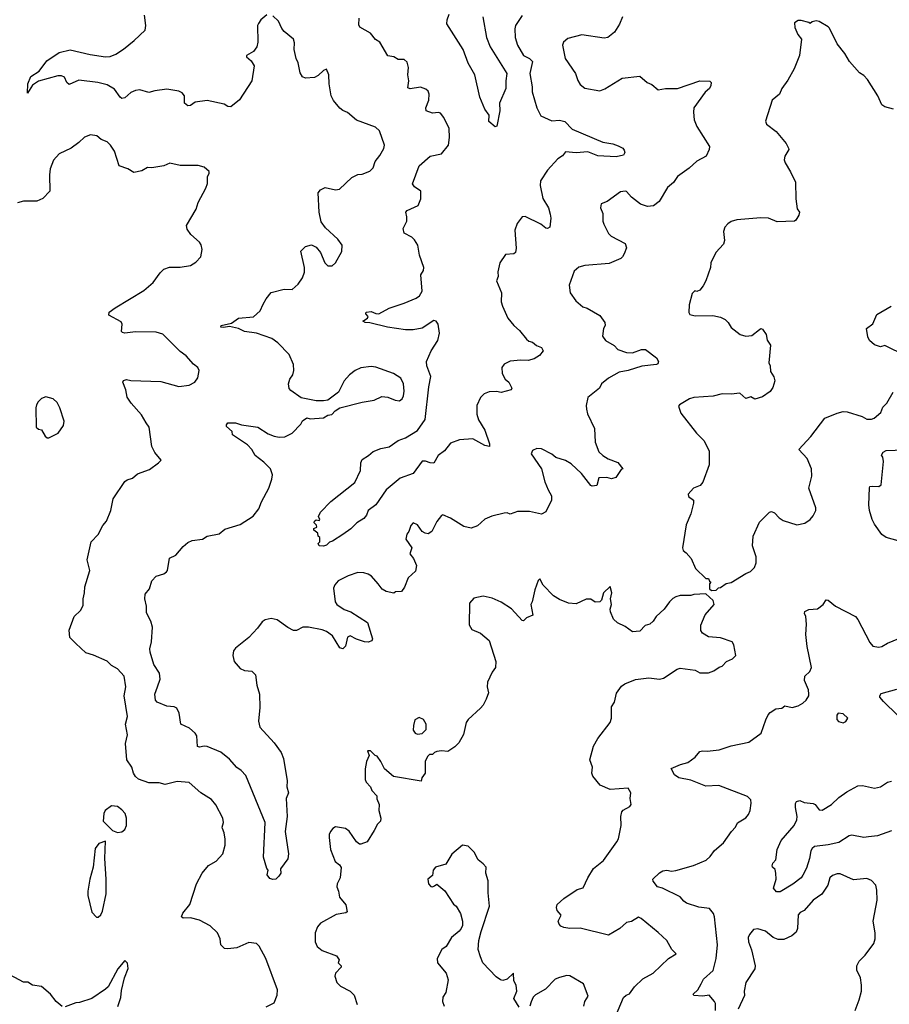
# Model space of a CAD drawing. Extents: x 2199565 to 2323334, y 894172 to 1018966.
# Tile 283 of 440: x 2241160 to 2246985, y 1003497 to 1010095. Entities that reach past the tile are written whole.
import ezdxf

# ---------------------------------------------------------------- set-up
doc = ezdxf.new("R2010")
doc.units = 0

msp = doc.modelspace()

# ---------------------------------------------------------------- linework, layer by layer
at = {"layer": '0CON10XD'}
for points in [[(2242815, 1010126.7), (2242776.1, 1010093.9), (2242760.5, 1010069.5), (2242753.8, 1010055), (2242754.2, 1009945), (2242747.7, 1009912.3), (2242725, 1009882.5), (2242680, 1009855), (2242680, 1009845), (2242709.3, 1009819.3), (2242730, 1009785), (2242714, 1009685), (2242631.7, 1009558.3), (2242575, 1009510), (2242555, 1009513.3), (2242530, 1009530), (2242415, 1009553.1), (2242335, 1009542.5), (2242305, 1009520.8), (2242285, 1009518.6), (2242263.8, 1009535), (2242263.3, 1009585), (2242247.5, 1009605), (2242225, 1009616.7), (2242145, 1009629.2), (2242065, 1009619.2), (2242025, 1009608), (2241965, 1009624.2), (2241935, 1009621.4), (2241903.8, 1009606.2), (2241865, 1009571.4), (2241845, 1009566.9), (2241831.9, 1009575), (2241795, 1009630), (2241745, 1009658.5), (2241682.5, 1009675), (2241555, 1009689.2), (2241491.7, 1009661.7), (2241475, 1009673.3), (2241459.5, 1009709.5), (2241439.5, 1009719.5), (2241415, 1009718.6), (2241285, 1009682.3), (2241245, 1009655.6), (2241212.5, 1009602.5), (2241213.5, 1009665), (2241234.2, 1009715), (2241289.7, 1009750.3), (2241341.7, 1009818.3), (2241424.4, 1009875.6), (2241497.3, 1009892.7), (2241632.2, 1009862.2), (2241735, 1009845.6), (2241765, 1009847.8), (2241804, 1009865), (2241855, 1009898.5), (2241925.7, 1009955), (2241999.2, 1010025), (2242005.8, 1010055), (2241995.8, 1010125)], [(2245198.1, 1010115), (2245176.7, 1010065), (2245145, 1010012), (2245100, 1009975), (2245075, 1009971.4), (2244925, 1009993.3), (2244831.4, 1009968.6), (2244802.5, 1009945), (2244795.9, 1009924.1), (2244813.3, 1009835), (2244882, 1009735), (2244898.3, 1009688.3), (2244915, 1009661.2), (2244945.9, 1009635.9), (2245045, 1009619.2), (2245079.3, 1009630.7), (2245195, 1009704.2), (2245315, 1009716), (2245362.5, 1009675), (2245395, 1009660), (2245436, 1009626), (2245486.9, 1009633.1), (2245566.7, 1009633.3), (2245715, 1009686.2), (2245783, 1009683), (2245792.5, 1009675), (2245788.8, 1009655), (2245780, 1009635), (2245751.2, 1009608.8), (2245676, 1009505), (2245672.5, 1009475), (2245678.6, 1009425), (2245695, 1009380), (2245780, 1009245), (2245778, 1009225), (2245758.5, 1009181.5), (2245695, 1009147.1), (2245645, 1009100), (2245566.7, 1009045), (2245540, 1009005), (2245499.5, 1008970.5), (2245443.9, 1008876.1), (2245405, 1008846.7), (2245365, 1008842.5), (2245318.6, 1008858.6), (2245258, 1008905), (2245225, 1008943.3), (2245215, 1008946.2), (2245185, 1008941.2), (2245095, 1008876.7), (2245055, 1008860), (2245050, 1008835), (2245066.1, 1008796.1), (2245066, 1008745), (2245072.5, 1008725), (2245105, 1008663.3), (2245121.2, 1008645), (2245216.7, 1008595), (2245223.6, 1008566.4), (2245208.8, 1008525), (2245198.8, 1008505), (2245186.2, 1008495), (2245108.3, 1008461.7), (2244945, 1008447.5), (2244905, 1008437.1), (2244875, 1008410), (2244840.8, 1008315), (2244848, 1008265), (2244885, 1008211.2), (2244931.7, 1008171.7), (2244961.2, 1008161.2), (2245045, 1008112), (2245078.8, 1008065), (2245081.2, 1008045), (2245070, 1008025), (2245064, 1007975), (2245083.8, 1007945), (2245141.7, 1007911.7), (2245166.7, 1007885), (2245225, 1007864.5), (2245265, 1007861.8), (2245325, 1007884.2), (2245352.5, 1007885), (2245425, 1007828.8), (2245440, 1007805), (2245435, 1007788), (2245425, 1007783.3), (2245327, 1007773), (2245235, 1007744.6), (2245175.9, 1007734.1), (2245105, 1007691.9), (2245056.2, 1007655), (2245043.9, 1007626.1), (2244965.9, 1007564.1), (2244955, 1007510), (2244956, 1007485), (2244962.7, 1007452.7), (2245010, 1007355), (2245015.7, 1007265), (2245039.1, 1007199.1), (2245065, 1007174.2), (2245101.4, 1007151.4), (2245166.8, 1007126.8), (2245200, 1007085), (2245190, 1007080), (2245152.7, 1007027.3), (2245125, 1007018.8), (2245093.9, 1007026.1), (2245040, 1007025), (2245026.1, 1006973.9), (2244995, 1006968.8), (2244985, 1006973.3), (2244922.9, 1007055), (2244855, 1007119.2), (2244815, 1007140.8), (2244751.7, 1007161.7), (2244725, 1007183.8), (2244655, 1007220), (2244625, 1007222.5), (2244595, 1007207.5), (2244586.7, 1007185), (2244654.2, 1007084.2), (2244677.9, 1006997.9), (2244700, 1006945), (2244722, 1006905), (2244723.3, 1006875), (2244685, 1006797.5), (2244655, 1006781.2), (2244575, 1006798.6), (2244495, 1006798.8), (2244445, 1006780.8), (2244425, 1006790), (2244405, 1006789.2), (2244321.7, 1006768.3), (2244275, 1006748), (2244225.7, 1006704.3), (2244185, 1006688), (2244135, 1006699.4), (2244045, 1006755.7), (2243995, 1006776.7), (2243985, 1006772.5), (2243955, 1006732.5), (2243920, 1006665), (2243895, 1006650), (2243875, 1006653.3), (2243855.9, 1006665.9), (2243825, 1006710), (2243795, 1006723.3), (2243778.8, 1006705), (2243766.7, 1006665), (2243752.3, 1006647.7), (2243746.7, 1006615), (2243787.5, 1006555), (2243773.3, 1006516.7), (2243798.8, 1006485), (2243817, 1006437), (2243810.7, 1006399.3), (2243762.5, 1006355), (2243737, 1006293), (2243717, 1006263), (2243678.3, 1006261.7), (2243665, 1006252.5), (2243615, 1006262.5), (2243588.3, 1006278.3), (2243561.2, 1006315), (2243516.2, 1006365), (2243495, 1006380), (2243465, 1006389.2), (2243425, 1006390.8), (2243360.9, 1006369.1), (2243293.3, 1006335), (2243271.2, 1006308.8), (2243261.2, 1006285), (2243272, 1006195), (2243283.8, 1006175), (2243332.8, 1006142.8), (2243377.4, 1006127.4), (2243490, 1006055), (2243522.5, 1005945), (2243518, 1005932), (2243495, 1005924), (2243470, 1005925), (2243415, 1005943.8), (2243373.9, 1005966.1), (2243355, 1005957.5), (2243343, 1005897), (2243325, 1005878.8), (2243305, 1005886.2), (2243256, 1005966), (2243216, 1005995), (2243185, 1006006.7), (2243095, 1006024.2), (2243055.9, 1006024.1), (2243015, 1006001.2), (2242995, 1006001.2), (2242955, 1006022), (2242884.2, 1006074.2), (2242845, 1006082), (2242805, 1006072.5), (2242785, 1006059.2), (2242751.8, 1006018.2), (2242695, 1005955.8), (2242605, 1005884), (2242591.4, 1005865), (2242586.7, 1005835), (2242597.1, 1005795), (2242637.2, 1005747.2), (2242665, 1005733.1), (2242715, 1005729.2), (2242740, 1005705), (2242747.5, 1005635), (2242765.7, 1005575.7), (2242769.4, 1005485), (2242760, 1005395), (2242767.5, 1005355), (2242865, 1005250), (2242911.2, 1005185), (2242926.7, 1005143.3), (2242951.2, 1004995), (2242950, 1004955), (2242960, 1004915), (2242945.7, 1004875), (2242950.8, 1004755), (2242937.5, 1004655), (2242961.5, 1004505), (2242955, 1004472), (2242906.7, 1004405), (2242908.8, 1004375), (2242896.7, 1004355), (2242875, 1004336.2), (2242855, 1004333.8), (2242835, 1004340), (2242818.6, 1004365), (2242823.3, 1004395), (2242815, 1004406.7), (2242792.9, 1004482.9), (2242803.1, 1004715), (2242675, 1005030), (2242643.4, 1005063.4), (2242613.9, 1005083.9), (2242565, 1005140.6), (2242506.2, 1005186.2), (2242415, 1005224.4), (2242395, 1005226.7), (2242365, 1005219.2), (2242350, 1005225), (2242345.6, 1005295), (2242335.8, 1005315), (2242296.9, 1005346.9), (2242238.8, 1005375), (2242227, 1005447), (2242211.7, 1005481.7), (2242195, 1005490), (2242145, 1005494.2), (2242081.7, 1005521.7), (2242068.8, 1005535), (2242064.3, 1005575), (2242083.1, 1005625), (2242100, 1005675), (2242097.1, 1005715), (2242058.9, 1005775), (2242034.3, 1005855.7), (2242031.7, 1005878.3), (2242042, 1005925), (2242050, 1006025), (2242038, 1006065), (2242010.3, 1006120.3), (2242009.2, 1006165), (2241997.1, 1006215), (2242000.8, 1006245), (2242029.5, 1006280.5), (2242045.8, 1006334.2), (2242074.3, 1006365.7), (2242125, 1006381.2), (2242143.3, 1006395), (2242150, 1006405), (2242164.2, 1006485.8), (2242205, 1006507.5), (2242253.8, 1006565), (2242285, 1006591.2), (2242315, 1006605.8), (2242385, 1006613.8), (2242415, 1006634), (2242495, 1006648.8), (2242535, 1006682), (2242636.8, 1006713.2), (2242723, 1006767), (2242762.7, 1006817.3), (2242779.2, 1006865), (2242828, 1006955), (2242848, 1007015), (2242853.8, 1007045), (2242840, 1007085), (2242795, 1007130), (2242737.5, 1007175), (2242715, 1007213.8), (2242686, 1007245), (2242585, 1007312.5), (2242582.5, 1007335), (2242545, 1007370), (2242545, 1007380), (2242555, 1007392.5), (2242605, 1007392.5), (2242645, 1007379.2), (2242755, 1007363.8), (2242825, 1007320.8), (2242865, 1007304.2), (2242897, 1007297), (2242935, 1007299.4), (2242986, 1007325), (2243042.5, 1007385), (2243053.6, 1007406.4), (2243083.6, 1007426.4), (2243105, 1007421.2), (2243195, 1007426.2), (2243225, 1007443.8), (2243250.7, 1007449.3), (2243272.5, 1007475), (2243305, 1007493.3), (2243455, 1007532), (2243535, 1007546.2), (2243585, 1007570), (2243625, 1007566.2), (2243674.3, 1007544.3), (2243705, 1007542), (2243722, 1007555), (2243730.8, 1007575), (2243735.7, 1007605), (2243731.9, 1007655), (2243713.2, 1007693.2), (2243664.4, 1007724.4), (2243545, 1007765.8), (2243515, 1007770), (2243445, 1007762.5), (2243407.5, 1007745), (2243368.8, 1007715), (2243334.2, 1007675), (2243295, 1007600), (2243225, 1007546.2), (2243195, 1007540), (2243145, 1007541.2), (2243045, 1007561.2), (2242975, 1007610), (2242964.1, 1007624.1), (2242961.2, 1007655), (2242968.8, 1007685), (2242988.8, 1007715), (2242996.2, 1007745), (2242994, 1007785), (2242965, 1007851.2), (2242888.6, 1007928.6), (2242848, 1007958), (2242745, 1007993.5), (2242665, 1008005.6), (2242625.5, 1008025.5), (2242565, 1008038.8), (2242525, 1008031.4), (2242507.5, 1008035), (2242510, 1008045), (2242579.5, 1008060.5), (2242625, 1008094), (2242725.6, 1008104.4), (2242770, 1008145), (2242791.1, 1008188.9), (2242810, 1008225), (2242844.1, 1008265.9), (2242931.7, 1008288.3), (2242985, 1008287.5), (2243025, 1008322.5), (2243054.2, 1008365.8), (2243066.6, 1008403.4), (2243066.7, 1008435), (2243044.1, 1008544.1), (2243075, 1008576.2), (2243115, 1008586.2), (2243145, 1008571.2), (2243174, 1008535), (2243204.2, 1008465), (2243225, 1008446.2), (2243253.6, 1008446.4), (2243275, 1008466.7), (2243317.7, 1008542.3), (2243320, 1008585), (2243291.2, 1008625), (2243209.4, 1008699.4), (2243180.2, 1008740.2), (2243166.4, 1008805), (2243158.6, 1008935), (2243174.5, 1008955.5), (2243205, 1008971.4), (2243275, 1008954.3), (2243301.7, 1008958.3), (2243385, 1009036.7), (2243425, 1009057.5), (2243455, 1009060), (2243505, 1009080), (2243527, 1009103), (2243541.4, 1009145), (2243571.4, 1009185)], [(2243571.4, 1009185), (2243598.9, 1009231.1), (2243604.4, 1009255), (2243570.3, 1009350.3), (2243544.2, 1009374.2), (2243415, 1009422), (2243355, 1009473.8), (2243325, 1009486), (2243303.2, 1009503.2), (2243262.8, 1009552.8), (2243245.5, 1009585), (2243231.9, 1009665), (2243230, 1009725), (2243215, 1009762.5), (2243195, 1009753.8), (2243159.1, 1009720.9), (2243135, 1009708), (2243075, 1009703.8), (2243053.1, 1009713.1), (2243038.9, 1009738.9), (2243025.4, 1009805), (2243011.5, 1009835), (2242998.5, 1009895), (2243000.3, 1009940.3), (2242994.3, 1009964.3), (2242932, 1010015), (2242915, 1010036.7), (2242892.5, 1010085), (2242855, 1010120)], [(2244525, 1010122), (2244480.8, 1010055), (2244475.8, 1010034.2), (2244478.6, 1009975), (2244494.4, 1009925), (2244534.2, 1009854.2), (2244575, 1009834.2), (2244595.6, 1009815), (2244577.8, 1009735), (2244593.6, 1009645), (2244592, 1009612), (2244624.2, 1009505), (2244650.9, 1009450.9), (2244725, 1009417.1), (2244775, 1009421.9), (2244812.6, 1009412.6), (2244861.2, 1009361.2), (2245065, 1009274.2), (2245132.7, 1009262.7), (2245169.4, 1009249.4), (2245200, 1009235), (2245210, 1009220), (2245214.2, 1009205), (2245205, 1009188), (2245156.3, 1009176.3), (2245033.7, 1009183.7), (2244965, 1009210), (2244887.9, 1009202.1), (2244815, 1009209.5), (2244796.2, 1009183.8), (2244765, 1009162), (2244694.3, 1009085.7), (2244647.5, 1009015), (2244646.7, 1008985), (2244665, 1008896.7), (2244701.2, 1008835), (2244712.7, 1008792.7), (2244717.5, 1008765), (2244710, 1008705), (2244695, 1008696.2), (2244685, 1008698), (2244650, 1008725), (2244545, 1008775.6), (2244525, 1008773.8), (2244491.7, 1008728.3), (2244475.6, 1008685), (2244485.6, 1008565), (2244480.8, 1008535), (2244470, 1008525), (2244415, 1008522), (2244376, 1008465), (2244362, 1008405), (2244364, 1008375), (2244353.8, 1008345), (2244387.1, 1008265), (2244385.7, 1008205), (2244393.3, 1008175), (2244430, 1008095), (2244470, 1008045), (2244507.5, 1008012.5), (2244555, 1007954.2), (2244571.2, 1007941.2), (2244595, 1007934.2), (2244621.1, 1007911.1), (2244655, 1007898.6), (2244666.7, 1007875), (2244642.5, 1007845), (2244605, 1007822), (2244565, 1007810.6), (2244517.3, 1007812.7), (2244445, 1007805.7), (2244404.4, 1007785.6), (2244388.8, 1007765), (2244391.2, 1007725), (2244412.5, 1007685), (2244437.5, 1007665), (2244457.5, 1007625), (2244452.5, 1007615), (2244385, 1007595.8), (2244353, 1007603), (2244305, 1007601.1), (2244272.2, 1007587.8), (2244246.3, 1007563.7), (2244221.2, 1007508.8), (2244221.1, 1007451.1), (2244233.9, 1007413.9), (2244275.4, 1007345), (2244306.4, 1007253.6), (2244307.5, 1007235), (2244275, 1007240.8), (2244195, 1007287.3), (2244105, 1007280.6), (2244045, 1007258), (2244006.2, 1007205), (2243963.3, 1007175), (2243935, 1007123.3), (2243910, 1007125), (2243877.4, 1007137.4), (2243855, 1007135.6), (2243795, 1007054.1), (2243708.1, 1007021.9), (2243615.6, 1006945), (2243545, 1006843.8), (2243495, 1006806), (2243482.2, 1006775), (2243465, 1006753.1), (2243417.2, 1006722.8), (2243377.4, 1006682.6), (2243325, 1006644.2), (2243255, 1006600), (2243236, 1006594), (2243215, 1006573.3), (2243195, 1006567.5), (2243165, 1006570), (2243160, 1006585), (2243170, 1006595), (2243170, 1006625), (2243160, 1006635), (2243157.5, 1006655), (2243130, 1006675), (2243130, 1006685), (2243150, 1006695), (2243148.3, 1006708.3), (2243133, 1006723), (2243133.8, 1006735), (2243145, 1006742.5), (2243165, 1006740), (2243170, 1006745), (2243161.2, 1006765), (2243174.7, 1006795.3), (2243244.3, 1006865.7), (2243405, 1006994), (2243442, 1007075), (2243444, 1007125), (2243455, 1007148.8), (2243496.2, 1007173.8), (2243527.9, 1007202.1), (2243578.9, 1007221.1), (2243635, 1007232.5), (2243695.5, 1007274.5), (2243745, 1007292.5), (2243825, 1007341.4), (2243875.6, 1007415), (2243899.6, 1007635), (2243913.8, 1007705), (2243887.9, 1007775), (2243884.6, 1007805.4), (2243916, 1007875), (2243960, 1007945), (2243971.2, 1007995), (2243963.3, 1008055), (2243950, 1008075), (2243935, 1008080), (2243855, 1008026.9), (2243795, 1008015.6), (2243745, 1008015.7), (2243623.8, 1008033.8), (2243505, 1008064.3), (2243475, 1008066.7), (2243457.5, 1008075), (2243490, 1008095), (2243493.3, 1008105), (2243477.5, 1008125), (2243480, 1008135), (2243515, 1008138.6), (2243545, 1008125.8), (2243565.9, 1008124.1), (2243635, 1008161.2), (2243735, 1008194.4), (2243815, 1008229.5), (2243838.9, 1008245), (2243856.5, 1008275), (2243847.1, 1008385), (2243864.4, 1008415), (2243867.5, 1008435), (2243838, 1008518), (2243827.1, 1008585), (2243805, 1008620), (2243786.8, 1008636.8), (2243734.4, 1008664.4), (2243727.5, 1008695), (2243754, 1008745), (2243754.2, 1008775), (2243746.2, 1008805), (2243754.4, 1008815.6), (2243829.7, 1008850.3), (2243848, 1008895), (2243847, 1008947), (2243805, 1008975.8), (2243791.9, 1008995), (2243836, 1009115), (2243910.3, 1009179.7), (2243985, 1009195.7), (2244032.9, 1009255), (2244039.4, 1009305), (2244035.6, 1009365), (2244000.3, 1009440.3), (2243978.1, 1009468.1), (2243965, 1009472.5), (2243925, 1009467.5), (2243882.5, 1009485), (2243881.2, 1009505), (2243900, 1009555), (2243903.8, 1009595), (2243895.8, 1009615.8), (2243880.5, 1009630.5), (2243845, 1009643.8), (2243775, 1009632.5), (2243759.3, 1009639.3), (2243767.5, 1009685), (2243760, 1009725), (2243763.3, 1009775), (2243755, 1009810), (2243735, 1009827.5), (2243695, 1009827.5), (2243665, 1009846.7), (2243625, 1009853.3), (2243572.5, 1009945), (2243543, 1009963), (2243510, 1010005), (2243438.8, 1010045), (2243431.2, 1010061.2), (2243434, 1010105)], [(2244262.2, 1010115), (2244286.5, 1009975), (2244312.3, 1009912.3), (2244422.9, 1009735), (2244415.8, 1009685), (2244417.1, 1009635), (2244373.9, 1009536.1), (2244375.7, 1009485), (2244355, 1009382.5), (2244345, 1009377.5), (2244302.3, 1009412.3), (2244304, 1009455), (2244276, 1009495), (2244242.9, 1009575), (2244208.6, 1009725), (2244163.7, 1009803.7), (2244130, 1009895), (2244021.7, 1010068.3), (2244022.5, 1010095), (2244037.6, 1010132.4)], [(2247012.5, 1009495), (2246955, 1009511.4), (2246935, 1009523.8), (2246908.8, 1009585), (2246838.8, 1009695), (2246815, 1009721.2), (2246785, 1009740), (2246717.5, 1009815), (2246688.3, 1009868.3), (2246635, 1009932.5), (2246585, 1010037.5), (2246575, 1010047.5), (2246515, 1010082.5), (2246495, 1010087.5), (2246468.3, 1010081.7), (2246455, 1010070), (2246447, 1010077), (2246395, 1010090), (2246375, 1010090), (2246350, 1010075), (2246353, 1010043), (2246372.5, 1009995), (2246397.5, 1009965), (2246384.1, 1009855.9), (2246346.7, 1009765), (2246305, 1009690), (2246266.2, 1009635), (2246250, 1009595), (2246201.2, 1009555), (2246156.7, 1009415), (2246162.5, 1009395), (2246226.7, 1009345), (2246293.3, 1009265), (2246310, 1009235), (2246312.5, 1009225), (2246285, 1009180), (2246281.2, 1009155), (2246286.7, 1009135), (2246323.3, 1009075), (2246355.6, 1009005.6), (2246358.8, 1008895), (2246368.3, 1008828.3), (2246382.5, 1008805), (2246380, 1008785), (2246359.3, 1008750.7), (2246350, 1008745), (2246235, 1008741.4), (2246175, 1008765.7), (2246125, 1008767.5), (2245963.6, 1008753.6), (2245925, 1008742), (2245902.7, 1008727.3), (2245883.8, 1008705), (2245873.8, 1008675), (2245880, 1008615), (2245875, 1008590), (2245823.3, 1008535), (2245790, 1008465), (2245787.5, 1008435), (2245756.7, 1008345), (2245738.8, 1008311.2), (2245715, 1008282.5), (2245695, 1008272.5), (2245683, 1008277), (2245665, 1008260), (2245643.3, 1008185), (2245642.7, 1008132.7), (2245649.3, 1008119.3), (2245685, 1008110), (2245803, 1008113), (2245855, 1008102.5), (2245886.4, 1008086.4), (2245906.1, 1008066.1), (2245925, 1008032.5), (2245985.9, 1007985.9), (2246025, 1007974), (2246065, 1007978), (2246115, 1008020), (2246125, 1008025.8), (2246135, 1008021.2), (2246160, 1007985), (2246166.4, 1007946.4), (2246190, 1007915), (2246177.5, 1007795), (2246186.7, 1007775), (2246188.3, 1007738.3), (2246211.7, 1007701.7), (2246217.5, 1007675), (2246205, 1007630), (2246186.4, 1007603.6), (2246135, 1007567.5), (2246085, 1007552.5), (2246056.7, 1007566.7), (2246025, 1007557.5), (2245983, 1007593), (2245925, 1007586.7), (2245865, 1007588.8), (2245805, 1007572), (2245675, 1007563.3), (2245646.4, 1007553.6), (2245580, 1007515), (2245572.5, 1007505), (2245589.3, 1007459.3), (2245693.3, 1007325), (2245743.3, 1007275), (2245778.8, 1007205), (2245778.7, 1007111.3), (2245735, 1006996.7), (2245717, 1006973), (2245672.5, 1006955), (2245637.5, 1006915), (2245640.7, 1006900.7), (2245672.5, 1006875), (2245673.3, 1006855), (2245655.8, 1006784.2), (2245625, 1006710), (2245598.8, 1006555), (2245605, 1006537.5), (2245625, 1006523.3), (2245657.5, 1006485), (2245687, 1006417), (2245755, 1006350), (2245775, 1006350), (2245781.7, 1006331.7), (2245790, 1006325), (2245780, 1006315), (2245781.7, 1006281.7), (2245795, 1006270)], [(2242810.6, 1003479.4), (2242865, 1003506.2), (2242885, 1003557.5), (2242887.1, 1003595), (2242809.1, 1003805), (2242765, 1003887.5), (2242745, 1003904.2), (2242695, 1003911.4), (2242615, 1003875.4), (2242555, 1003868.2), (2242532, 1003872), (2242507.5, 1003895), (2242502.2, 1003935), (2242485.6, 1003975), (2242435, 1004022), (2242365, 1004060.8), (2242305, 1004076), (2242253.9, 1004073.9), (2242243.6, 1004083.6), (2242252.7, 1004107.3), (2242300, 1004165), (2242344.2, 1004305), (2242381.2, 1004375), (2242425, 1004426.7), (2242475, 1004456.7), (2242521.2, 1004505), (2242535.8, 1004564.2), (2242535.7, 1004604.3), (2242530, 1004645), (2242518.6, 1004675), (2242515.8, 1004685), (2242524.2, 1004715), (2242520, 1004745), (2242474.3, 1004834.3), (2242445, 1004868.8), (2242374.2, 1004914.2), (2242295, 1004983.3), (2242215, 1004988.9), (2242135, 1004969.2), (2242095, 1004980.6), (2242025, 1004980.8), (2241956, 1005005), (2241935, 1005024.2), (2241921.9, 1005045), (2241910, 1005085), (2241877.8, 1005135), (2241868.9, 1005245), (2241882.3, 1005302.3), (2241869.2, 1005375), (2241880.9, 1005425), (2241858.9, 1005565), (2241870.6, 1005625), (2241859.2, 1005695), (2241814.5, 1005744.5), (2241775, 1005768), (2241745, 1005795.6), (2241655, 1005836.7), (2241602.6, 1005852.6), (2241535, 1005915.6), (2241494.6, 1005954.6), (2241491.1, 1006005), (2241524.5, 1006095.5), (2241566.2, 1006135), (2241585, 1006170), (2241584, 1006215), (2241594.3, 1006255), (2241595.7, 1006294.3), (2241630, 1006405), (2241610.8, 1006475), (2241638.8, 1006595), (2241685.8, 1006644.2), (2241715.6, 1006704.4), (2241742, 1006735), (2241769.2, 1006805), (2241785.8, 1006885), (2241865, 1007000), (2241878.8, 1007011.2), (2241915, 1007023.8), (2241948.8, 1007051.2), (2242028.3, 1007081.7), (2242090, 1007125), (2242106.4, 1007143.6), (2242064, 1007195), (2242044.2, 1007235), (2242026.1, 1007363.9), (2242007.5, 1007392.5), (2241975, 1007446.7), (2241905.7, 1007525.7), (2241880, 1007565), (2241871.2, 1007615), (2241850, 1007665), (2241855, 1007677.5), (2241875, 1007683.3), (2241905, 1007676.2), (2242105, 1007670), (2242225, 1007636.7), (2242295, 1007646.7), (2242332.5, 1007665), (2242353.3, 1007695), (2242362.5, 1007745), (2242353.3, 1007765), (2242325, 1007786.2), (2242275, 1007842), (2242235, 1007872.5), (2242117.6, 1007987.6), (2242075, 1008000.8), (2241936.1, 1008003.9), (2241865, 1007993.3), (2241848.3, 1007998.3), (2241842.5, 1008005), (2241846.7, 1008055), (2241839.3, 1008069.3), (2241757.5, 1008115), (2241760, 1008135), (2241798.8, 1008165), (2241990.5, 1008279.5), (2242053.3, 1008335), (2242101.7, 1008398.3), (2242125, 1008422.5), (2242163.9, 1008436.1), (2242235, 1008436.2), (2242305, 1008448.8), (2242340.5, 1008469.5), (2242373.3, 1008505), (2242381.2, 1008555), (2242375.9, 1008585.9), (2242363.3, 1008605), (2242306.7, 1008655), (2242281.7, 1008691.7), (2242276.7, 1008715), (2242342.5, 1008825), (2242355, 1008870), (2242406.7, 1008965), (2242417, 1008997), (2242417.5, 1009045), (2242430, 1009065), (2242428.3, 1009078.3), (2242395.7, 1009105.7), (2242355, 1009118.6), (2242235, 1009118), (2242165, 1009132.5), (2242124.3, 1009115.7), (2242045, 1009102.2), (2242015, 1009104.2), (2241977.8, 1009082.2), (2241925, 1009072), (2241885, 1009095.7), (2241826.7, 1009115), (2241793.8, 1009215), (2241768.8, 1009255), (2241746.6, 1009276.6), (2241705, 1009292.5), (2241676.8, 1009316.8), (2241635, 1009323.8), (2241593, 1009307), (2241555, 1009272.5)], [(2241555, 1009272.5), (2241505, 1009234.3), (2241424.2, 1009195.8), (2241387.1, 1009152.9), (2241364.2, 1009095), (2241359.4, 1009055), (2241362, 1008945), (2241313.9, 1008896.1), (2241275, 1008878), (2241185, 1008878), (2241145, 1008868)], [(2247095, 1007842), (2246955, 1007911.2), (2246925, 1007903.8), (2246886.4, 1007916.4), (2246852.5, 1007945), (2246840.7, 1007970.7), (2246833.3, 1008025), (2246875, 1008057.5), (2246901.4, 1008118.6), (2246997.5, 1008175)], [(2245795, 1006270), (2245825, 1006272.5), (2245841.7, 1006288.3), (2245855, 1006290), (2245893, 1006317), (2245925, 1006322.5), (2246025, 1006384), (2246055, 1006396.2), (2246081.2, 1006425), (2246093.3, 1006455), (2246093.3, 1006495), (2246069.3, 1006569.3), (2246073.3, 1006635), (2246115, 1006727.5), (2246182.5, 1006795), (2246195, 1006800), (2246215, 1006791.2), (2246247.3, 1006757.3), (2246275, 1006738.8), (2246365, 1006710), (2246418.3, 1006721.7), (2246455, 1006746.2), (2246475, 1006770), (2246493.8, 1006805), (2246494, 1006825), (2246445.9, 1006955.9), (2246465.7, 1007035), (2246462.9, 1007085), (2246434.2, 1007155), (2246380, 1007215), (2246459.1, 1007300.9), (2246552.5, 1007425), (2246635, 1007458.8), (2246675, 1007470), (2246702.5, 1007467.5), (2246802.5, 1007435), (2246835, 1007418.8), (2246865, 1007417.5), (2246883.8, 1007425), (2246927.6, 1007462.4), (2246940.9, 1007499.1), (2246968.8, 1007525), (2247010.5, 1007599.5)], [(2241355, 1007292.5), (2241417.5, 1007325), (2241453.3, 1007376.7), (2241457.5, 1007405), (2241428.8, 1007495), (2241410.3, 1007530.3), (2241385, 1007554), (2241335, 1007568), (2241305, 1007556.7), (2241282.5, 1007535), (2241272.5, 1007515), (2241267.5, 1007495), (2241270, 1007365), (2241285, 1007350), (2241306.4, 1007346.4), (2241330, 1007305), (2241343, 1007293), (2241355, 1007292.5)], [(2247045, 1006601.9), (2246965, 1006625.7), (2246935.7, 1006645.7), (2246885.8, 1006715), (2246871.4, 1006745), (2246852.5, 1006805), (2246847.5, 1006845), (2246851.7, 1006958.3), (2246855, 1006966.2), (2246870.5, 1006969.5), (2246915, 1006965.8), (2246931.4, 1006978.6), (2246946.2, 1007135), (2246942.5, 1007162.5), (2246933.6, 1007176.4), (2246945, 1007197.5), (2246965, 1007207.5), (2247085, 1007212)], [(2245151.9, 1003415), (2245205, 1003542.5), (2245221.7, 1003558.3), (2245245, 1003566.2), (2245278.5, 1003615), (2245335, 1003668.1), (2245403.4, 1003706.6), (2245505, 1003803.8), (2245556.7, 1003835), (2245527.5, 1003865), (2245494, 1003925), (2245437.8, 1003977.8), (2245322.2, 1004072.2), (2245305, 1004080), (2245258.6, 1004051.4), (2245225, 1004045.5), (2245179.2, 1004005), (2245105, 1003960.5), (2244915, 1004006.9), (2244845.8, 1004005.8), (2244805, 1004012.5), (2244785, 1004020), (2244772.5, 1004035), (2244767.5, 1004055), (2244787.5, 1004095), (2244761.2, 1004125), (2244756.2, 1004145), (2244761.2, 1004165), (2244804, 1004205), (2244895, 1004265.6), (2244935, 1004277.5), (2244964.7, 1004345.3), (2245002.7, 1004407.3), (2245069.7, 1004460.3), (2245160.6, 1004585), (2245170, 1004605), (2245188.6, 1004695), (2245186, 1004755), (2245194, 1004786), (2245202, 1004798), (2245247.3, 1004822.7), (2245256, 1004835), (2245248.8, 1004875), (2245254, 1004915), (2245235.6, 1004945.6), (2245115, 1004937.1), (2245048, 1004965), (2244998, 1005025), (2244992.5, 1005045), (2244996.7, 1005085), (2244978.8, 1005135), (2245003.4, 1005226.6), (2245031.7, 1005278.3), (2245116, 1005385), (2245124, 1005415), (2245125, 1005490), (2245145, 1005522.5), (2245157, 1005583), (2245191.7, 1005628.3), (2245212.5, 1005645), (2245285, 1005673.8), (2245375, 1005684), (2245445, 1005676.7), (2245472.5, 1005682.5), (2245565, 1005743.3), (2245585, 1005750), (2245685, 1005737.1), (2245715, 1005718.8), (2245775, 1005718.8), (2245809.5, 1005730.5), (2245845, 1005756.2), (2245865, 1005763.3), (2245895, 1005793.8), (2245935, 1005811.2), (2245956.1, 1005833.9), (2245943.8, 1005905), (2245933.3, 1005925), (2245855, 1005952.9), (2245775, 1005959.4), (2245734.5, 1005984.5), (2245722.2, 1006002.2), (2245722.1, 1006037.9), (2245752.5, 1006107.5), (2245812.5, 1006175), (2245805, 1006202.5), (2245755, 1006247.5), (2245675, 1006243.3), (2245655, 1006236.7), (2245585, 1006236.7), (2245555, 1006226.7), (2245533.9, 1006216.1), (2245512.5, 1006195), (2245476.7, 1006145), (2245422.5, 1006095), (2245402.5, 1006065), (2245380, 1006045), (2245350, 1006035), (2245315, 1005997.5), (2245265, 1005992.5), (2245215, 1006028.8), (2245165, 1006053.3), (2245137.7, 1006077.7), (2245116.6, 1006126.6), (2245115.6, 1006145), (2245124.6, 1006175), (2245117.3, 1006215), (2245126.8, 1006255), (2245115, 1006297.5), (2245071.4, 1006255), (2245056.2, 1006205), (2245045, 1006193.3), (2245015, 1006192.5), (2244985, 1006212.5), (2244955, 1006212.5), (2244888.3, 1006181.7), (2244835, 1006186), (2244775, 1006208.8), (2244735, 1006233.3), (2244666.7, 1006305), (2244643, 1006347), (2244633, 1006337), (2244610, 1006275), (2244593.3, 1006195), (2244583.8, 1006175), (2244597.5, 1006105), (2244553.9, 1006086.1), (2244535, 1006067.5), (2244525, 1006070), (2244455, 1006146.2), (2244385, 1006192.5), (2244325, 1006218), (2244265, 1006232.9), (2244201.7, 1006218.3), (2244172.5, 1006185), (2244170.7, 1006040.7), (2244189.2, 1006009.2), (2244247.5, 1005985), (2244303.9, 1005933.9), (2244350, 1005795), (2244347.5, 1005755), (2244325, 1005722.5), (2244294, 1005655), (2244291.2, 1005625), (2244300, 1005585), (2244285, 1005542.5), (2244265, 1005502.5), (2244247.7, 1005482.3), (2244164.3, 1005405.7), (2244150, 1005385), (2244133.3, 1005305), (2244100.5, 1005249.5), (2244075, 1005223.3), (2244028.8, 1005191.2), (2243985, 1005195.7), (2243955, 1005192), (2243937.5, 1005185), (2243925, 1005170), (2243905, 1005170), (2243891.7, 1005158.3), (2243877, 1005123), (2243876.7, 1005045), (2243853.3, 1005015), (2243848.3, 1004991.7), (2243664.3, 1005024.3), (2243604.2, 1005074.2), (2243580, 1005125), (2243555, 1005160), (2243540, 1005165), (2243510, 1005195), (2243490, 1005195), (2243500, 1005165), (2243483.3, 1005125), (2243473.8, 1005075), (2243473.9, 1005003.9), (2243480, 1004985), (2243510, 1004955), (2243519.3, 1004929.3), (2243552.5, 1004895), (2243553, 1004873), (2243568.8, 1004835), (2243566.2, 1004795), (2243580, 1004745), (2243576.7, 1004725), (2243557.5, 1004705), (2243535, 1004662.5), (2243486.7, 1004585), (2243445, 1004570), (2243435, 1004570), (2243416.7, 1004585), (2243366.8, 1004656.8), (2243342.5, 1004675), (2243275, 1004686.2), (2243256.7, 1004675), (2243242.5, 1004655), (2243233.3, 1004635), (2243232.5, 1004615), (2243242, 1004535), (2243273.8, 1004455), (2243301.7, 1004431.7), (2243313, 1004413), (2243306.1, 1004343.9), (2243286.2, 1004305), (2243284, 1004285), (2243296, 1004256), (2243302.5, 1004215), (2243344.4, 1004164.4), (2243353, 1004117), (2243345, 1004110), (2243280.5, 1004099.5), (2243175, 1004040), (2243153.8, 1004015), (2243140, 1003975), (2243138.8, 1003915), (2243153.3, 1003885), (2243185, 1003858), (2243280.9, 1003820.9), (2243298.8, 1003795), (2243293.8, 1003775), (2243312.5, 1003755), (2243313.3, 1003745), (2243276.2, 1003705), (2243271.2, 1003685), (2243285, 1003642.5), (2243309.5, 1003619.5), (2243372.5, 1003585), (2243399.3, 1003559.3), (2243420, 1003495)], [(2245723.9, 1003633.9), (2245740, 1003665), (2245805.8, 1003724.2), (2245825.9, 1003804.1), (2245834.8, 1003895), (2245813.7, 1004083.7), (2245806.3, 1004106.3), (2245780, 1004140), (2245708.9, 1004148.9), (2245626.7, 1004175), (2245607.9, 1004187.9), (2245585, 1004218), (2245465, 1004274.4), (2245433.1, 1004283.1), (2245402.4, 1004322.4), (2245400.8, 1004335), (2245445, 1004378.6), (2245467.9, 1004392.1), (2245494.2, 1004395.8), (2245525, 1004388.1), (2245555, 1004393.3), (2245673.8, 1004426.2), (2245757.3, 1004462.7), (2245785, 1004487.5), (2245815, 1004527.5), (2245875, 1004580), (2245927.5, 1004655), (2245955, 1004683.3), (2245968, 1004712), (2246025, 1004746.2), (2246042.2, 1004767.8), (2246054, 1004795), (2246058.8, 1004845), (2246057, 1004867), (2246035, 1004888.8), (2245842.7, 1004962.7), (2245755, 1004959.1), (2245655, 1004997.9), (2245576.2, 1005015), (2245546.2, 1005035), (2245523.9, 1005076.1), (2245585.7, 1005104.3), (2245635, 1005117.5), (2245685, 1005152), (2245715, 1005190), (2245733.6, 1005196.4), (2245765, 1005193.8), (2245845, 1005202.3), (2245925, 1005228.5), (2246045, 1005254.2), (2246126.8, 1005313.2), (2246157, 1005403), (2246173, 1005437), (2246187.7, 1005452.3), (2246225, 1005477.1), (2246265, 1005482), (2246285, 1005496), (2246335, 1005486.7), (2246373.9, 1005496.1), (2246406.1, 1005513.9), (2246427.5, 1005535), (2246445.9, 1005564.1), (2246446.2, 1005576.2), (2246444.2, 1005605), (2246415.9, 1005665.9), (2246420, 1005695), (2246453, 1005727), (2246462.9, 1005755), (2246434.5, 1005895.5), (2246426, 1005975), (2246430, 1006045), (2246426.1, 1006096.1), (2246417.5, 1006115), (2246420, 1006130), (2246445, 1006143.3), (2246505, 1006147.5), (2246541.2, 1006175), (2246562.5, 1006207.5), (2246575, 1006206), (2246624.3, 1006164.3), (2246758, 1006095), (2246774.2, 1006075), (2246855, 1005921.2), (2246875, 1005896.7), (2246915, 1005890), (2246935.5, 1005894.5), (2246972.1, 1005917.9), (2247075, 1005960)], [(2247040.6, 1005435), (2246946.7, 1005525), (2246922.5, 1005555), (2246920.8, 1005565), (2246930.3, 1005579.7), (2247035, 1005608.8)], [(2243825, 1005306.7), (2243855, 1005312.5), (2243881.7, 1005338.3), (2243882, 1005375), (2243865.6, 1005405.6), (2243835, 1005418.8), (2243807.5, 1005402.5), (2243796.7, 1005365), (2243796.2, 1005335), (2243810, 1005315), (2243825, 1005306.7)], [(2246675, 1005382.5), (2246695, 1005392.5), (2246707.5, 1005415), (2246675, 1005442.5), (2246643, 1005447), (2246632.5, 1005435), (2246633.3, 1005405), (2246645, 1005392.5), (2246675, 1005382.5)], [(2246999.5, 1004660.5), (2246905, 1004626.7), (2246845, 1004618.1), (2246815, 1004615.7), (2246735, 1004630), (2246716.7, 1004625), (2246648, 1004582), (2246575.4, 1004564.6), (2246485, 1004554.5), (2246468.1, 1004541.9), (2246458.5, 1004525), (2246450.4, 1004475), (2246430.2, 1004409.8), (2246405, 1004362), (2246394.5, 1004345.5), (2246337.9, 1004302.1), (2246255, 1004251.4), (2246230, 1004250), (2246210, 1004275), (2246226.2, 1004335), (2246226, 1004375), (2246219.5, 1004399.5), (2246202.5, 1004415), (2246200, 1004425), (2246205, 1004442.5), (2246224.1, 1004465.9), (2246234.3, 1004535), (2246260, 1004595), (2246347.5, 1004695), (2246366.6, 1004733.4), (2246368.6, 1004755), (2246355.6, 1004815), (2246357.3, 1004842.7), (2246364.3, 1004855.7), (2246385, 1004863.8), (2246415, 1004850), (2246475, 1004842.5), (2246488.8, 1004835), (2246515, 1004800.8), (2246535, 1004796.9), (2246596.9, 1004835), (2246647.1, 1004882.9), (2246699.8, 1004920.2), (2246775, 1004960.6), (2246805, 1004963.1), (2246885, 1004945.6), (2246925, 1004954.4), (2246973.5, 1004986.5), (2246998.8, 1004991.2)], [(2241815, 1004647.5), (2241845, 1004652.5), (2241865, 1004667.5), (2241876.2, 1004695), (2241876, 1004745), (2241866, 1004775), (2241845, 1004801.2), (2241815, 1004822.5), (2241775, 1004827.5), (2241732.5, 1004795), (2241722.5, 1004775), (2241720, 1004725), (2241781.7, 1004661.7), (2241815, 1004647.5)], [(2241685, 1004080), (2241703, 1004097), (2241715, 1004120), (2241738.3, 1004238.3), (2241740, 1004335), (2241730, 1004475), (2241735, 1004590), (2241690, 1004575), (2241665, 1004540), (2241652.5, 1004415), (2241628.8, 1004335), (2241616.2, 1004255), (2241616.7, 1004225), (2241643.6, 1004113.6), (2241675, 1004080), (2241685, 1004080)], [(2244505, 1003476.7), (2244470.8, 1003535), (2244489.4, 1003585), (2244485.7, 1003625), (2244470.5, 1003655), (2244467.5, 1003705), (2244425.4, 1003664.6), (2244397.3, 1003657.3), (2244380.9, 1003660.9), (2244351.5, 1003681.5), (2244262, 1003775), (2244245.8, 1003815), (2244230.8, 1003865), (2244236.2, 1003925), (2244250, 1003985), (2244305.8, 1004155), (2244298, 1004245), (2244298.8, 1004325), (2244283.3, 1004375), (2244283.8, 1004415), (2244265, 1004438.8), (2244230, 1004465), (2244205, 1004517.5), (2244165, 1004557.5), (2244125, 1004562.5), (2244055, 1004502.5), (2244014.1, 1004435.9), (2243946.2, 1004415), (2243930, 1004395), (2243925, 1004360), (2243893.3, 1004335), (2243897.5, 1004305), (2243915, 1004287.5), (2243925, 1004283.3), (2243939.3, 1004290.7), (2243955, 1004302.5), (2244008.3, 1004258.3), (2244065, 1004167.5), (2244082.5, 1004155), (2244113.3, 1004105), (2244126.4, 1004053.6), (2244126.7, 1004025), (2244117.5, 1004005), (2244103.9, 1003986.1), (2244053.3, 1003945), (2244015.9, 1003884.1), (2243987.5, 1003865), (2243956.7, 1003805), (2243957.5, 1003775), (2244016.7, 1003705), (2244030.7, 1003660.7), (2244013.8, 1003576.2), (2243994.2, 1003545), (2243992.5, 1003515), (2244002.5, 1003485)], [(2246757.5, 1003455), (2246783.5, 1003526.5), (2246799.5, 1003585), (2246799.6, 1003625), (2246792.5, 1003675), (2246766.9, 1003725), (2246766.9, 1003755), (2246782.5, 1003785), (2246823.7, 1003826.3), (2246880.6, 1003905), (2246890, 1003935), (2246891.1, 1003975), (2246878.1, 1004055), (2246903.1, 1004195), (2246902, 1004262), (2246894.6, 1004294.6), (2246865, 1004327.5), (2246835, 1004340.8), (2246745, 1004331.5), (2246655, 1004371.4), (2246635, 1004371.4), (2246605, 1004360), (2246587.5, 1004345), (2246574.3, 1004295.7), (2246534.2, 1004235), (2246476, 1004195), (2246415.5, 1004124.5), (2246387.7, 1004112.3), (2246375, 1004096.7), (2246371.1, 1004005), (2246360.5, 1003979.5), (2246332, 1003955), (2246279.5, 1003930.5), (2246240.5, 1003930.5), (2246207.5, 1003945), (2246156.3, 1003986.3), (2246105, 1004002.7), (2246075, 1003997.5), (2246048.1, 1003965), (2246040.6, 1003945), (2246041.4, 1003915), (2246062.8, 1003862.8), (2246085.6, 1003755), (2246084.3, 1003735), (2246025, 1003643.3), (2246012.5, 1003585), (2246014, 1003555), (2245971.9, 1003465)], [(2241817, 1003483), (2241836.4, 1003543.6), (2241840.7, 1003589.3), (2241862.5, 1003675), (2241887, 1003737), (2241881.7, 1003771.7), (2241865, 1003790), (2241817.5, 1003735), (2241752.5, 1003615), (2241735, 1003597.5), (2241643.6, 1003536.4), (2241559.3, 1003509.3), (2241535, 1003506.2), (2241465, 1003480)], [(2241445, 1003483.3), (2241403.3, 1003515), (2241366.2, 1003565), (2241305, 1003616.2), (2241246.1, 1003626.1), (2241215, 1003646.2), (2241185, 1003646.2), (2241065, 1003710)], [(2244938, 1003485), (2244946.2, 1003515), (2244968.1, 1003551.9), (2244936, 1003635), (2244845, 1003687.5), (2244825, 1003690), (2244775, 1003676), (2244747.5, 1003665), (2244682.3, 1003597.7), (2244615, 1003561.2), (2244600, 1003545), (2244586.2, 1003513.8), (2244576.7, 1003485)], [(2245820, 1003455), (2245821.7, 1003501.7), (2245815, 1003516.7), (2245777.5, 1003557.5), (2245735, 1003550.9), (2245675, 1003556.7), (2245672.2, 1003565), (2245703.3, 1003595), (2245723.9, 1003633.9)]]:
    msp.add_lwpolyline(points, dxfattribs=at)

doc.saveas('drawing.dxf')
